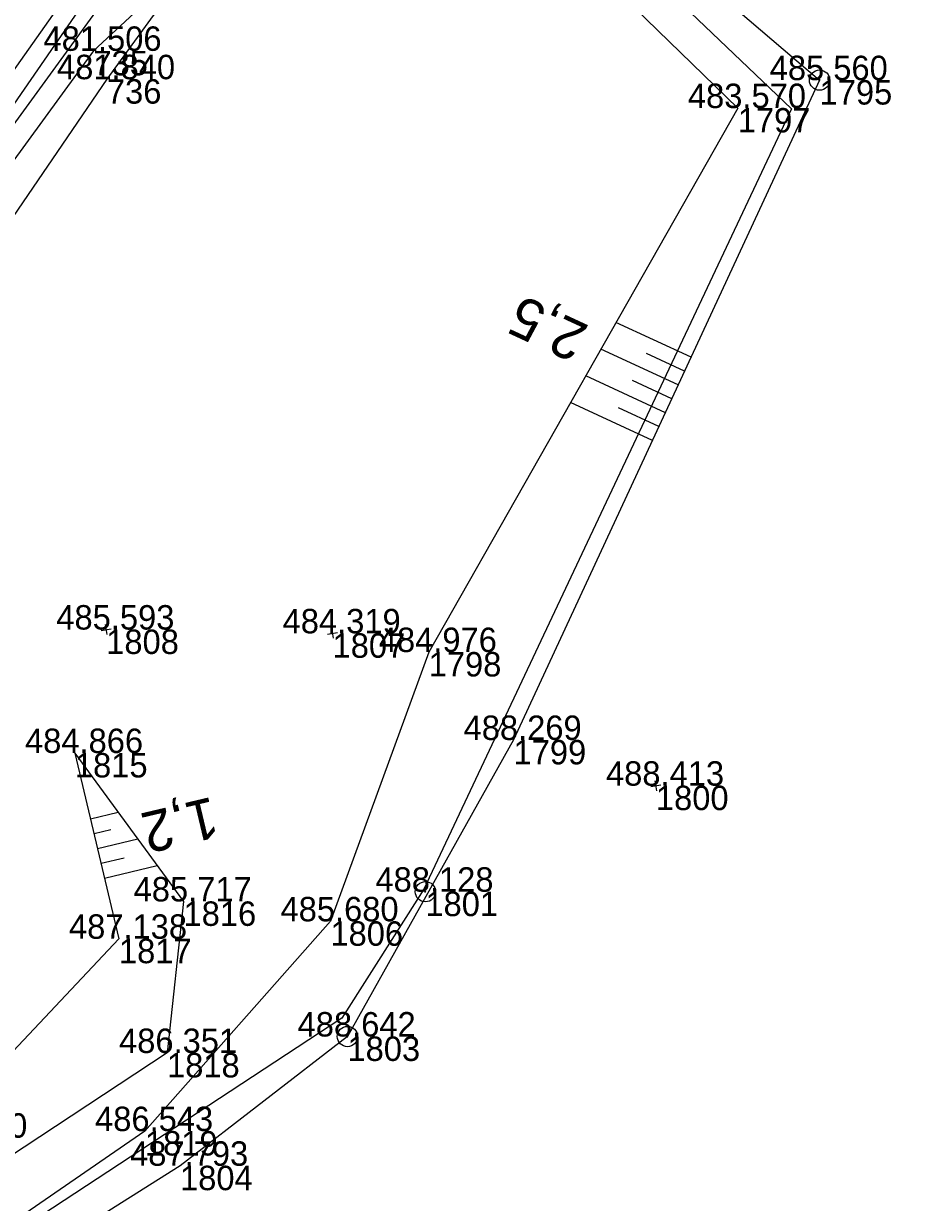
# Model space of a CAD drawing. Extents: x -1234191 to 23050, y -1290331 to -741191.
# Drawn here: x -864553.6 to -864509.1, y -1101561.4 to -1101503.4 of the extents above; entities that cross this region are included whole.
import ezdxf

# ---------------------------------------------------------------- set-up
doc = ezdxf.new("R2010")
doc.units = 0
for name, color, linetype in [('Vrstva 4', 7, 'Continuous'), ('Vrstva 48', 7, 'Continuous'), ('Vrstva 49', 7, 'Continuous'), ('Vrstva 53', 7, 'Continuous'), ('Vrstva 55', 7, 'Continuous'), ('Vrstva 60', 7, 'Continuous'), ('Vrstva 61', 7, 'Continuous')]:
    doc.layers.add(name, color=color, linetype=linetype)

msp = doc.modelspace()

# ---------------------------------------------------------------- linework, layer by layer
at = {"layer": 'Vrstva 4'}
for points in [[(-864516.197, -1101451.842), (-864526.296, -1101466.102), (-864538.214, -1101483.229), (-864558.443, -1101511.88), (-864580.781, -1101543.743), (-864595.958, -1101564.71), (-864624.697, -1101605.375), (-864637.777, -1101623.654), (-864647.043, -1101636.85), (-864656.245, -1101649.892), (-864665.269, -1101663.145), (-864674.036, -1101676.519), (-864687.301, -1101697.771)], [(-864515.458, -1101452.646), (-864525.889, -1101466.545), (-864537.507, -1101483.339), (-864557.402, -1101512.194), (-864580.42, -1101543.998), (-864595.414, -1101565.083), (-864624.168, -1101605.753), (-864637.145, -1101624.079), (-864646.59, -1101637.493), (-864655.741, -1101650.421), (-864664.667, -1101663.644), (-864673.458, -1101677.153), (-864686.671, -1101698.183), (-864701.373, -1101723.774), (-864711.4, -1101742.824), (-864722.876, -1101766.57), (-864736.979, -1101798.499), (-864748.202, -1101827.469)]]:
    msp.add_lwpolyline(points, dxfattribs=at)
at = {"layer": 'Vrstva 48'}
for p, q in [((-864520.808, -1101519.837), (-864524.497, -1101518.126)), ((-864521.439, -1101521.197), (-864525.24, -1101519.435)), ((-864521.124, -1101520.517), (-864522.996, -1101519.649)), ((-864522.07, -1101522.558), (-864525.984, -1101520.743)), ((-864521.755, -1101521.878), (-864523.683, -1101520.983)), ((-864522.701, -1101523.919), (-864526.727, -1101522.052)), ((-864522.386, -1101523.239), (-864524.371, -1101522.318)), ((-864550.311, -1101542.505), (-864548.95, -1101542.182)), ((-864550.138, -1101543.235), (-864549.304, -1101543.037)), ((-864549.965, -1101543.964), (-864547.989, -1101543.496)), ((-864549.792, -1101544.694), (-864548.65, -1101544.424)), ((-864549.619, -1101545.424), (-864547.028, -1101544.81))]:
    msp.add_line(p, q, dxfattribs=at)
at = {"layer": 'Vrstva 49'}
for p, q in [((-864549.784, -1101533.255), (-864549.292, -1101533.171)), ((-864549.496, -1101533.459), (-864549.58, -1101532.967)), ((-864538.664, -1101533.44), (-864538.172, -1101533.356)), ((-864538.376, -1101533.644), (-864538.46, -1101533.152)), ((-864522.779, -1101540.926), (-864522.287, -1101540.842)), ((-864522.491, -1101541.13), (-864522.575, -1101540.638))]:
    msp.add_line(p, q, dxfattribs=at)
for points in [[(-864537.074, -1101489.942), (-864539.887, -1101489.417), (-864547.39, -1101499.182), (-864567.261, -1101526.479), (-864571.758, -1101534.398)], [(-864537.074, -1101489.942), (-864538.93, -1101490.902), (-864532.767, -1101495.303), (-864526.382, -1101499.924), (-864518.511, -1101507.591), (-864533.696, -1101534.318), (-864538.524, -1101547.548), (-864547.633, -1101557.854), (-864565.507, -1101570.15), (-864572.09, -1101575.791), (-864572.572, -1101578.193)], [(-864533.895, -1101490.342), (-864526.283, -1101496.966), (-864524.416, -1101497.738), (-864514.493, -1101506.219), (-864529.527, -1101538.637), (-864537.687, -1101553.207), (-864545.912, -1101559.557), (-864557.817, -1101567.065), (-864572.572, -1101578.193)], [(-864545.029, -1101500.02), (-864549.504, -1101506.174), (-864566.517, -1101531.103), (-864578.909, -1101548.509), (-864582.185, -1101551.345)], [(-864545.029, -1101500.02), (-864550.168, -1101504.78), (-864571.758, -1101534.398), (-864580.901, -1101547.389), (-864582.185, -1101551.345)], [(-864551.075, -1101539.279), (-864545.739, -1101546.571), (-864546.551, -1101554.017), (-864564.554, -1101565.886)], [(-864551.075, -1101539.279), (-864548.913, -1101548.406), (-864556.983, -1101556.979), (-864564.554, -1101565.886)]]:
    msp.add_lwpolyline(points, dxfattribs=at)
at = {"layer": 'Vrstva 53'}
for p, q in [((-864514.522, -1101506.26), (-864514.464, -1101506.178)), ((-864533.887, -1101546.133), (-864533.829, -1101546.051)), ((-864537.716, -1101553.248), (-864537.658, -1101553.166))]:
    msp.add_line(p, q, dxfattribs=at)
msp.add_lwpolyline([(-864422.69, -1101276.3), (-864437.09, -1101317.32), (-864441.47, -1101329.79), (-864449.01, -1101351.28), (-864463.25, -1101415.41), (-864470.37, -1101460.87), (-864497.03, -1101446.94), (-864523.91, -1101470.64), (-864527.06, -1101476.83), (-864532.4, -1101487.35), (-864533.94, -1101490.38), (-864515.88, -1101507.63), (-864533.94, -1101545.96), (-864537.96, -1101552.3), (-864581.14, -1101580.65), (-864642.06, -1101670.62), (-864682.87, -1101731.69), (-864747.95, -1101843.06)], dxfattribs=at)
for centre in [(-864514.493, -1101506.219), (-864533.858, -1101546.092), (-864537.687, -1101553.207)]:
    msp.add_circle(centre, 0.499, dxfattribs=at)
at = {"layer": 'Vrstva 55'}
msp.add_lwpolyline([(-864422.69, -1101276.3), (-864449.01, -1101351.28), (-864463.25, -1101415.41), (-864470.37, -1101460.87), (-864497.03, -1101446.94), (-864523.91, -1101470.64), (-864533.94, -1101490.38), (-864515.88, -1101507.63), (-864533.94, -1101545.96), (-864537.96, -1101552.3), (-864581.14, -1101580.65), (-864642.06, -1101670.62), (-864682.87, -1101731.69), (-864747.95, -1101843.06)], dxfattribs=at)
at = {"layer": 'Vrstva 60'}
for p, q in [((-864550.168, -1101504.78), (-864550.168, -1101504.78)), ((-864549.504, -1101506.174), (-864549.504, -1101506.174)), ((-864514.493, -1101506.219), (-864514.493, -1101506.219)), ((-864518.511, -1101507.591), (-864518.511, -1101507.591)), ((-864549.538, -1101533.213), (-864549.538, -1101533.213)), ((-864538.418, -1101533.398), (-864538.418, -1101533.398)), ((-864533.696, -1101534.318), (-864533.696, -1101534.318)), ((-864529.527, -1101538.637), (-864529.527, -1101538.637)), ((-864551.075, -1101539.279), (-864551.075, -1101539.279)), ((-864522.533, -1101540.884), (-864522.533, -1101540.884)), ((-864533.858, -1101546.092), (-864533.858, -1101546.092)), ((-864545.739, -1101546.571), (-864545.739, -1101546.571)), ((-864538.524, -1101547.548), (-864538.524, -1101547.548)), ((-864548.913, -1101548.406), (-864548.913, -1101548.406)), ((-864537.687, -1101553.207), (-864537.687, -1101553.207)), ((-864546.551, -1101554.017), (-864546.551, -1101554.017)), ((-864547.633, -1101557.854), (-864547.633, -1101557.854)), ((-864545.912, -1101559.557), (-864545.912, -1101559.557))]:
    msp.add_line(p, q, dxfattribs=at)

# ---------------------------------------------------------------- texts
at = {"layer": 'Vrstva 48'}
for s, rotation, p in [('2,5', 155.12027, (-864525.753, -1101518.313)), ('1,2', 193.32656, (-864544.329, -1101541.418))]:
    msp.add_text(s, height=2, rotation=rotation, dxfattribs=at).set_placement(p)
at = {"layer": 'Vrstva 60'}
for s, p in [('735', (-864550.168, -1101505.98)), ('736', (-864549.504, -1101507.374)), ('1795', (-864514.493, -1101507.419)), ('1797', (-864518.511, -1101508.791)), ('1808', (-864549.538, -1101534.413)), ('1807', (-864538.418, -1101534.598)), ('1798', (-864533.696, -1101535.518)), ('1799', (-864529.527, -1101539.837)), ('1815', (-864551.075, -1101540.479)), ('1800', (-864522.533, -1101542.084)), ('1801', (-864533.858, -1101547.292)), ('1816', (-864545.739, -1101547.771)), ('1806', (-864538.524, -1101548.748)), ('1817', (-864548.913, -1101549.606)), ('1803', (-864537.687, -1101554.407)), ('1818', (-864546.551, -1101555.217)), ('1820', (-864556.983, -1101558.179)), ('1819', (-864547.633, -1101559.054)), ('1804', (-864545.912, -1101560.757))]:
    msp.add_text(s, height=1.2, dxfattribs=at).set_placement(p)
at = {"layer": 'Vrstva 61'}
for s, p in [('481.506', (-864552.62, -1101504.78)), ('481.840', (-864551.955, -1101506.174)), ('485.560', (-864516.944, -1101506.219)), ('483.570', (-864520.962, -1101507.591)), ('485.593', (-864551.99, -1101533.213)), ('484.319', (-864540.872, -1101533.398)), ('484.976', (-864536.148, -1101534.318)), ('488.269', (-864531.981, -1101538.637)), ('484.866', (-864553.527, -1101539.279)), ('488.413', (-864524.985, -1101540.884)), ('488.128', (-864536.312, -1101546.092)), ('485.717', (-864548.191, -1101546.571)), ('485.680', (-864540.975, -1101547.548)), ('487.138', (-864551.367, -1101548.406)), ('488.642', (-864540.135, -1101553.207)), ('486.351', (-864548.908, -1101554.017)), ('486.543', (-864550.085, -1101557.854)), ('487.793', (-864548.364, -1101559.557))]:
    msp.add_text(s, height=1.2, dxfattribs=at).set_placement(p)

doc.saveas('drawing.dxf')
